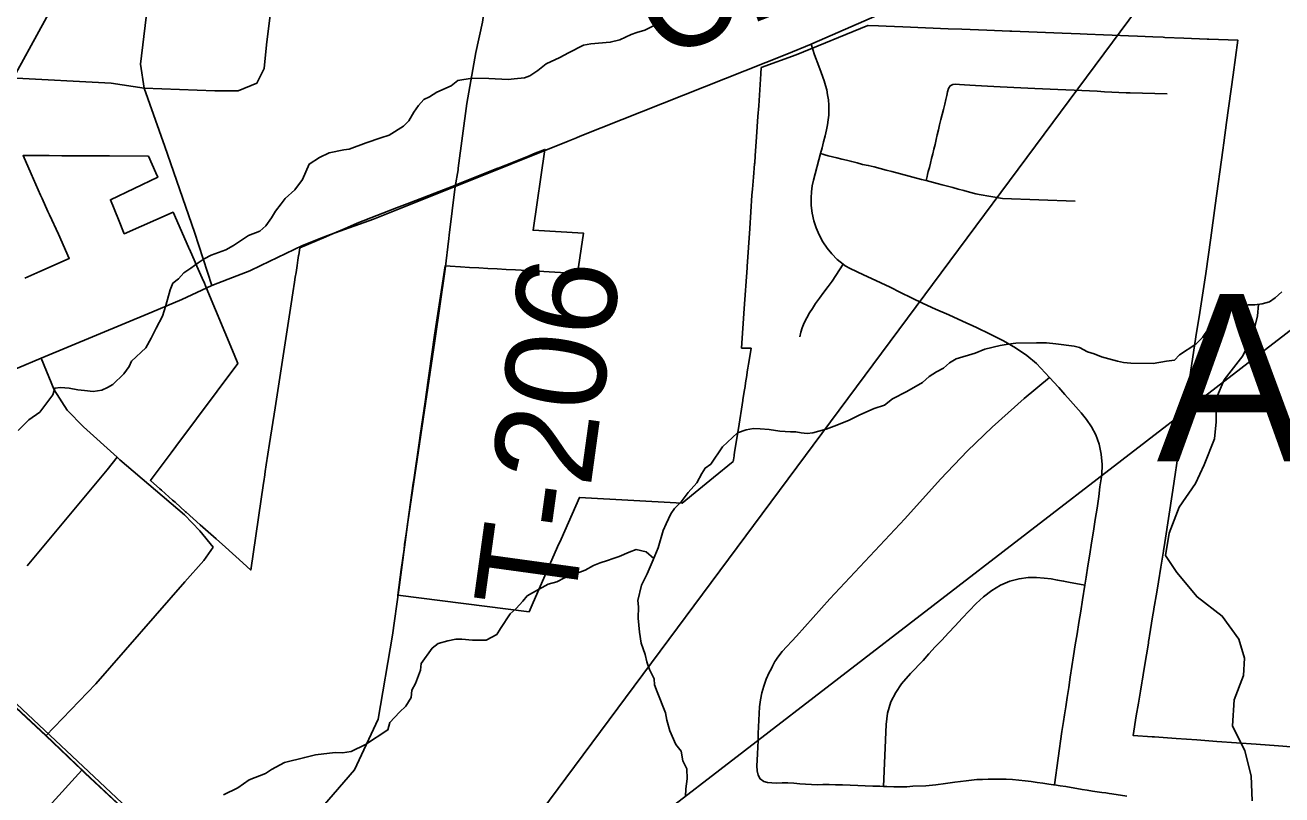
# Model space of a CAD drawing. Extents: x 0 to 39.3, y -3.9 to 22.
# Drawn here: x 4.426 to 5.137, y 18.357 to 18.792 of the extents above; entities that cross this region are included whole.
import ezdxf

# ---------------------------------------------------------------- set-up
doc = ezdxf.new("R2010")
doc.units = 0
for name, color, linetype in [('GM_X_Corporation', 7, 'Continuous'), ('GM_X_Corporation_Text', 7, 'Continuous'), ('GM_X_County_Road', 7, 'Continuous'), ('GM_X_County_Road_Text', 7, 'Continuous'), ('GM_X_Minor_River', 7, 'Continuous'), ('GM_X_Rail_Line', 7, 'Continuous'), ('GM_X_State_Route', 7, 'Continuous'), ('GM_X_Township_Road', 7, 'Continuous'), ('GM_X_Township_Road_Text', 7, 'Continuous'), ('SH_Text', 7, 'Continuous')]:
    doc.layers.add(name, color=color, linetype=linetype)

msp = doc.modelspace()

# ---------------------------------------------------------------- linework, layer by layer
at = {"layer": 'GM_X_Corporation'}
for points in [[(4.42551, 18.64903), (4.43403, 18.65284), (4.45068, 18.66029), (4.44448, 18.67391), (4.43946, 18.68496), (4.43852, 18.68684), (4.43529, 18.69414), (4.43444, 18.69604), (4.42909, 18.7081), (4.42448, 18.71851), (4.43921, 18.71845), (4.43926, 18.71845), (4.44643, 18.71842), (4.45435, 18.71838), (4.45439, 18.71838), (4.46408, 18.71834), (4.47341, 18.7183), (4.47346, 18.7183), (4.49544, 18.7182), (4.49962, 18.70873), (4.50075, 18.70617), (4.47395, 18.69345), (4.47851, 18.68227), (4.4818, 18.67421), (4.50942, 18.68644), (4.51812, 18.66671), (4.51838, 18.66614), (4.51859, 18.66566), (4.51867, 18.66547), (4.52192, 18.6581), (4.52215, 18.6576), (4.52665, 18.64739), (4.52673, 18.64721), (4.5282, 18.64388), (4.54397, 18.60583), (4.54602, 18.60089), (4.51093, 18.55374), (4.50839, 18.55032), (4.49698, 18.53511), (4.49662, 18.53464), (4.49662, 18.53463), (4.49662, 18.53463), (4.50186, 18.52996), (4.50276, 18.52916), (4.50282, 18.52911), (4.50913, 18.52349), (4.51051, 18.52227), (4.51651, 18.51693), (4.51679, 18.51668), (4.52478, 18.50956), (4.5337, 18.50163), (4.53914, 18.49679), (4.54881, 18.48803), (4.5534, 18.48387), (4.5606, 18.53299), (4.56089, 18.53514), (4.56096, 18.53558), (4.56108, 18.53635), (4.56158, 18.53959), (4.56217, 18.54341), (4.56403, 18.55547), (4.56715, 18.57566), (4.57019, 18.59537), (4.57587, 18.63217), (4.57759, 18.64333), (4.57776, 18.64442), (4.57815, 18.64692), (4.57856, 18.64959), (4.57897, 18.65225), (4.57959, 18.65628), (4.58005, 18.65924), (4.58045, 18.66185), (4.58052, 18.66227), (4.58113, 18.66626), (4.59594, 18.67252), (4.59788, 18.67334), (4.60809, 18.67783), (4.61365, 18.68028), (4.63579, 18.68883), (4.64179, 18.69115), (4.66986, 18.702), (4.66992, 18.70203), (4.69328, 18.71137), (4.69329, 18.71138), (4.69768, 18.71312), (4.69768, 18.71312), (4.71098, 18.71841), (4.71346, 18.7194), (4.71984, 18.72193), (4.71318, 18.67621), (4.74166, 18.67462), (4.73833, 18.6518), (4.70315, 18.65377), (4.69792, 18.65407), (4.69275, 18.65436), (4.68758, 18.65465), (4.68242, 18.65493), (4.67725, 18.65522), (4.67202, 18.65552), (4.66618, 18.65584), (4.66333, 18.656), (4.65737, 18.61675), (4.65256, 18.58326), (4.65198, 18.5792), (4.64923, 18.56), (4.64863, 18.55588), (4.64563, 18.53498), (4.64537, 18.53311), (4.64142, 18.50566), (4.64095, 18.50199), (4.64044, 18.49828), (4.64009, 18.49571), (4.63855, 18.48431), (4.63656, 18.46966), (4.71084, 18.46029), (4.71255, 18.46417), (4.72704, 18.49698), (4.729, 18.50143), (4.73939, 18.52497), (4.79744, 18.52176), (4.80696, 18.52955), (4.81528, 18.53636), (4.82636, 18.54543), (4.82649, 18.54625), (4.82651, 18.54635), (4.82685, 18.54848), (4.82692, 18.54896), (4.82718, 18.55058), (4.82931, 18.564), (4.83181, 18.57977), (4.83184, 18.57995), (4.83189, 18.58026), (4.83264, 18.58501), (4.8331, 18.58787), (4.83315, 18.58819), (4.8336, 18.59103), (4.83373, 18.59187), (4.83389, 18.59285), (4.83457, 18.59715), (4.83472, 18.59809), (4.83509, 18.60043), (4.83649, 18.60928), (4.83651, 18.60941), (4.83115, 18.60954), (4.83266, 18.63191), (4.83422, 18.65492), (4.83428, 18.65569), (4.83573, 18.67715), (4.83701, 18.69602), (4.83724, 18.69943), (4.83724, 18.69943), (4.83783, 18.70619), (4.83849, 18.71381), (4.83855, 18.71444), (4.83889, 18.71839), (4.83962, 18.72912), (4.8404, 18.74054), (4.84081, 18.74658), (4.84205, 18.76479), (4.84229, 18.76825), (4.86208, 18.77555), (4.90253, 18.79217), (4.90279, 18.79216), (4.90868, 18.79192), (4.91303, 18.79174), (4.92241, 18.79131), (4.94809, 18.79029), (4.95577, 18.78998), (4.96993, 18.78942), (4.96996, 18.78941), (4.98288, 18.7889), (4.98415, 18.78885), (4.99835, 18.78828), (5.01254, 18.78771), (5.0227, 18.78731), (5.02673, 18.78715), (5.03602, 18.78678), (5.04093, 18.78658), (5.05017, 18.78621), (5.05512, 18.78601), (5.06397, 18.78566), (5.06969, 18.78543), (5.07074, 18.78539), (5.08152, 18.78496), (5.09459, 18.78444), (5.09567, 18.7844), (5.11201, 18.78374), (5.10934, 18.76424), (5.10564, 18.73726), (5.10407, 18.72573), (5.10349, 18.72153), (5.09917, 18.69023), (5.09664, 18.6719), (5.09384, 18.65169), (5.09042, 18.62963), (5.0883, 18.61592), (5.08398, 18.58809), (5.07978, 18.56002), (5.07878, 18.55332), (5.07518, 18.52921), (5.07073, 18.49946), (5.06995, 18.49471), (5.06994, 18.49468), (5.06842, 18.48545), (5.06707, 18.47729), (5.06611, 18.47143), (5.0661, 18.47142), (5.06454, 18.46191), (5.06447, 18.46151), (5.06447, 18.46151), (5.06447, 18.4615), (5.06379, 18.45742), (5.06202, 18.44668), (5.06201, 18.44663), (5.06184, 18.44556), (5.06181, 18.44538), (5.06148, 18.4434), (5.06134, 18.44254), (5.06134, 18.44252), (5.05917, 18.42939), (5.05837, 18.42456), (5.05837, 18.42453), (5.05796, 18.42207), (5.05783, 18.42129), (5.05764, 18.42014), (5.05686, 18.41537), (5.05575, 18.40863), (5.05454, 18.40136), (5.05273, 18.39036), (5.06346, 18.38958), (5.06488, 18.38948), (5.077, 18.38859), (5.08874, 18.38774), (5.10011, 18.38691), (5.1223, 18.38529), (5.13496, 18.38436), (5.14692, 18.38347)], [(4.3844, 18.43966), (4.43715, 18.39064), (4.45946, 18.36934), (4.48075, 18.34939), (4.50915, 18.3237), (4.5389, 18.29598), (4.56561, 18.2713), (4.5959, 18.24309), (4.6136, 18.22814), (4.64311, 18.19931), (4.68609, 18.15811), (4.7079, 18.13614), (4.72955, 18.11661), (4.76309, 18.08405), (4.79809, 18.0497), (4.81644, 18.03184), (4.83895, 18.0103)], [(4.83895, 18.0103), (4.81644, 18.03184), (4.79809, 18.0497), (4.76309, 18.08405), (4.72955, 18.11661), (4.7079, 18.13614), (4.68609, 18.15811), (4.64311, 18.19931), (4.6136, 18.22814), (4.5959, 18.24309), (4.56561, 18.2713), (4.5389, 18.29598), (4.50915, 18.3237), (4.48075, 18.34939), (4.45946, 18.36934), (4.43715, 18.39064), (4.3844, 18.43966)]]:
    msp.add_lwpolyline(points, dxfattribs=at)
at = {"layer": 'GM_X_County_Road'}
for points in [[(4.59461, 18.67238), (4.59645, 18.67311), (4.60116, 18.67478), (4.62281, 18.68243), (4.66904, 18.70101), (4.73306, 18.72672), (4.73764, 18.72856), (4.73983, 18.72947), (4.85676, 18.77589), (4.87046, 18.7815), (4.87082, 18.78165), (4.90761, 18.79768), (4.9155, 18.80062), (4.91988, 18.80226), (5.12824, 18.88192), (5.13704, 18.8851)], [(4.55897, 18.65627), (4.58259, 18.66762), (4.59461, 18.67238)], [(4.54064, 18.64855), (4.55285, 18.65333), (4.55897, 18.65627)], [(4.28117, 18.53353), (4.32813, 18.55637), (4.39352, 18.58713), (4.42133, 18.59817), (4.43472, 18.60384), (4.49739, 18.62984), (4.51432, 18.63704), (4.53125, 18.64487), (4.54064, 18.64855)]]:
    msp.add_lwpolyline(points, dxfattribs=at)
at = {"layer": 'GM_X_Minor_River'}
for points in [[(4.78558, 18.79502), (4.78172, 18.79205), (4.77636, 18.78948), (4.77177, 18.78804), (4.76871, 18.78695), (4.7622, 18.78402), (4.75685, 18.7826), (4.74581, 18.78165), (4.74162, 18.78096), (4.73318, 18.77654), (4.72819, 18.77397), (4.72053, 18.7703), (4.71591, 18.76658), (4.71129, 18.76362), (4.70823, 18.76253), (4.70252, 18.76187), (4.69909, 18.76155), (4.68808, 18.76212), (4.67858, 18.76229), (4.67057, 18.76091), (4.66672, 18.75793), (4.65867, 18.75427), (4.65444, 18.75168), (4.65138, 18.75022), (4.64828, 18.74684), (4.64556, 18.74309), (4.64281, 18.73819), (4.63972, 18.7352), (4.63165, 18.73002), (4.62706, 18.72858), (4.61865, 18.72568), (4.60909, 18.72205), (4.60604, 18.72172), (4.59765, 18.71997), (4.59228, 18.7174), (4.58651, 18.7137), (4.58257, 18.70502), (4.57828, 18.699), (4.57288, 18.69415), (4.57055, 18.69115), (4.56744, 18.68702), (4.56509, 18.68326), (4.56198, 18.67875), (4.5585, 18.67577), (4.552, 18.67322), (4.54354, 18.66766), (4.53931, 18.66508), (4.5309, 18.66218), (4.52706, 18.65997), (4.5236, 18.65774), (4.51937, 18.65477), (4.51553, 18.65218), (4.51243, 18.64881), (4.50934, 18.6462), (4.50776, 18.64243), (4.50533, 18.63372), (4.50333, 18.62767), (4.49979, 18.62088), (4.49704, 18.61523), (4.4939, 18.60958), (4.48579, 18.60211), (4.4846, 18.59909), (4.48149, 18.59496), (4.4753, 18.58898), (4.47223, 18.58713), (4.46917, 18.58567), (4.46421, 18.58499), (4.45928, 18.58546), (4.45548, 18.5859), (4.45055, 18.58675), (4.44562, 18.58722), (4.44257, 18.58689), (4.44137, 18.58311), (4.43398, 18.57335), (4.42782, 18.56889), (4.42164, 18.56292)], [(5.13693, 18.64127), (5.13307, 18.63791), (5.12999, 18.63568), (5.12579, 18.63462), (5.1216, 18.63393), (5.1178, 18.634), (5.11285, 18.63332), (5.10979, 18.63262), (5.10673, 18.63153), (5.10174, 18.62857), (5.09514, 18.62032), (5.09201, 18.61543), (5.08815, 18.61169), (5.07893, 18.60577), (5.07621, 18.60278), (5.07164, 18.6021), (5.06401, 18.60071), (5.05147, 18.60093), (5.0473, 18.60138), (5.04389, 18.6022), (5.03897, 18.60343), (5.03481, 18.60465), (5.03065, 18.60624), (5.02687, 18.60745), (5.02235, 18.60981), (5.01932, 18.61062), (5.00908, 18.61194), (5.00376, 18.61242), (4.99806, 18.61252), (4.98627, 18.61234), (4.98208, 18.61166), (4.97751, 18.61098), (4.96873, 18.60885)], [(5.12372, 18.63428), (5.1232, 18.62776), (5.12075, 18.61754), (5.11483, 18.6051), (5.10433, 18.5916), (5.09998, 18.58141), (5.09975, 18.56773), (5.09882, 18.55824), (5.09287, 18.54352), (5.08812, 18.53296), (5.07877, 18.51943), (5.07319, 18.5047), (5.07108, 18.4922), (5.07738, 18.48258), (5.08893, 18.4687), (5.10319, 18.45781), (5.11248, 18.44472), (5.11571, 18.43402), (5.11517, 18.42415), (5.10999, 18.41055), (5.10898, 18.39575), (5.11596, 18.38156), (5.11952, 18.36743), (5.12004, 18.35336)], [(4.96873, 18.60885), (4.96337, 18.60666), (4.95267, 18.60343), (4.94883, 18.60121), (4.94536, 18.59823), (4.94152, 18.59601), (4.93729, 18.59343), (4.93344, 18.59007), (4.9246, 18.5849), (4.91655, 18.58086), (4.91193, 18.57714), (4.90619, 18.57533), (4.89815, 18.57167), (4.89202, 18.56873), (4.88512, 18.56581), (4.87901, 18.56364), (4.87481, 18.56257), (4.87137, 18.56149), (4.86832, 18.56116), (4.86491, 18.5616), (4.86187, 18.56204), (4.85883, 18.56209), (4.85276, 18.56258), (4.84669, 18.56344), (4.84175, 18.56391), (4.83795, 18.56398), (4.83376, 18.56329), (4.82879, 18.56148), (4.82029, 18.55364), (4.81366, 18.54386), (4.81058, 18.54164), (4.80863, 18.53863), (4.80588, 18.53335), (4.80084, 18.52773), (4.79695, 18.52248), (4.79309, 18.51874), (4.79114, 18.51573), (4.78838, 18.51008), (4.7868, 18.5063), (4.78397, 18.49646), (4.78119, 18.48966), (4.77764, 18.48174), (4.77449, 18.47533), (4.77244, 18.46661), (4.77276, 18.46318), (4.77266, 18.45672), (4.77328, 18.44872), (4.77432, 18.44261), (4.77649, 18.43611), (4.77756, 18.43191), (4.77901, 18.4277), (4.78158, 18.42233), (4.7819, 18.4189), (4.78336, 18.41507), (4.7881, 18.40319), (4.78879, 18.399), (4.79059, 18.39288), (4.79388, 18.38521), (4.79686, 18.38136), (4.79791, 18.37601), (4.80011, 18.37141), (4.8004, 18.3657), (4.79954, 18.36001), (4.79947, 18.35583)], [(4.78149, 18.4904), (4.7771, 18.49431), (4.77141, 18.49554), (4.76758, 18.49408), (4.76184, 18.49152), (4.7584, 18.49044), (4.75534, 18.48935), (4.75113, 18.48791), (4.7473, 18.48645), (4.7427, 18.48387), (4.73084, 18.47951), (4.72662, 18.47731), (4.72166, 18.47587), (4.71283, 18.47108), (4.70976, 18.46923), (4.70743, 18.46623), (4.70355, 18.46211), (4.70008, 18.45913), (4.69462, 18.45086), (4.69266, 18.44747), (4.68652, 18.44415), (4.67892, 18.44429), (4.67285, 18.44477), (4.66943, 18.44483), (4.66485, 18.44377), (4.6595, 18.44235), (4.65604, 18.43975), (4.64981, 18.43111), (4.64936, 18.42731), (4.64657, 18.41975), (4.64461, 18.41598), (4.64416, 18.4118), (4.64104, 18.40691), (4.63756, 18.40355), (4.63213, 18.39756), (4.63092, 18.3934), (4.61824, 18.38525), (4.61019, 18.38121), (4.60524, 18.38053), (4.60105, 18.38061), (4.59001, 18.37928), (4.5839, 18.37786), (4.57245, 18.37502), (4.56516, 18.37097), (4.5617, 18.36875), (4.55251, 18.3651), (4.54597, 18.36065), (4.53792, 18.35661)]]:
    msp.add_lwpolyline(points, dxfattribs=at)
at = {"layer": 'GM_X_Rail_Line'}
msp.add_lwpolyline([(4.18622, 18.62831), (4.5461, 18.29048), (5.02431, 17.8281), (5.05481, 17.80455), (5.09109, 17.79139), (5.82191, 17.59599), (5.89111, 17.57346), (5.98316, 17.53226), (6.18094, 17.42458)], dxfattribs=at)
at = {"layer": 'GM_X_State_Route'}
msp.add_lwpolyline([(4.28117, 18.53353), (4.30753, 18.51105), (4.32769, 18.49287), (4.35812, 18.466), (4.38464, 18.43914), (4.43738, 18.39012), (4.45767, 18.37075), (4.45969, 18.36881), (4.48099, 18.34887), (4.50938, 18.32318), (4.53913, 18.29546), (4.56584, 18.27077), (4.59613, 18.24257), (4.61383, 18.22761), (4.62669, 18.21506), (4.64334, 18.19878), (4.68632, 18.15759), (4.70813, 18.13562), (4.72978, 18.11608), (4.76332, 18.08353), (4.79832, 18.04918), (4.81667, 18.03132), (4.83918, 18.00978)], dxfattribs=at)
at = {"layer": 'GM_X_Township_Road'}
for points in [[(4.67078, 18.71138), (4.67568, 18.74792), (4.68074, 18.77682), (4.68454, 18.79392), (4.68786, 18.8172), (4.69214, 18.83905), (4.70116, 18.8704), (4.71209, 18.9084), (4.72213, 18.94124), (4.75019, 19.0339), (4.80551, 19.21654)], [(4.41719, 18.76255), (4.47444, 18.7594), (4.49303, 18.75654), (4.53312, 18.75511), (4.54629, 18.75511), (4.55687, 18.7594), (4.56088, 18.7677), (4.56232, 18.78116), (4.58321, 18.95004)], [(4.53125, 18.64487), (4.52152, 18.67519), (4.50472, 18.7237), (4.49303, 18.75654), (4.49104, 18.77028), (4.49411, 18.79671), (4.51222, 18.91999)], [(4.87046, 18.7815), (4.87246, 18.77554), (4.87495, 18.76909), (4.87627, 18.76541), (4.87785, 18.76081), (4.87864, 18.75818), (4.8793, 18.75568), (4.87981, 18.75283), (4.88027, 18.74996), (4.88051, 18.74707), (4.88057, 18.74423), (4.88049, 18.74142), (4.88022, 18.73865), (4.87975, 18.7359), (4.87915, 18.73298), (4.87843, 18.72966), (4.87759, 18.72625), (4.87672, 18.72286), (4.87587, 18.71961), (4.87185, 18.70459), (4.87115, 18.70126), (4.87069, 18.69788), (4.87049, 18.69448), (4.87059, 18.69016), (4.87111, 18.68586), (4.87202, 18.68163), (4.87334, 18.67751), (4.87503, 18.67353), (4.8771, 18.66973), (4.87952, 18.66614), (4.88226, 18.66279), (4.88531, 18.65972), (4.88863, 18.65695), (4.88983, 18.65614), (4.89256, 18.65456), (4.9001, 18.65102), (4.90471, 18.64895), (4.91519, 18.64393), (4.92101, 18.64105), (4.92726, 18.63799), (4.93392, 18.63484), (4.94097, 18.63161), (4.94838, 18.62828), (4.95611, 18.62478), (4.96401, 18.6211), (4.97182, 18.61744), (4.97928, 18.61371), (4.9862, 18.6097), (4.99253, 18.60539), (4.99798, 18.60071), (5.00535, 18.59295), (5.01042, 18.58742), (5.0106, 18.58721), (5.01411, 18.58324), (5.01732, 18.5796), (5.02029, 18.57625), (5.02326, 18.57285), (5.02628, 18.56918), (5.0291, 18.56505), (5.03164, 18.56036), (5.03359, 18.55507), (5.03471, 18.54941), (5.03512, 18.54367), (5.03496, 18.53788), (5.03395, 18.53105), (5.03333, 18.52545), (5.03232, 18.519), (5.03127, 18.51246), (5.03024, 18.50587), (5.02922, 18.49934), (5.02819, 18.49284), (5.02714, 18.48635), (5.02612, 18.47987), (5.02546, 18.47544), (5.02408, 18.46702), (5.02306, 18.46063), (5.02204, 18.45427), (5.021, 18.4479), (5.01996, 18.44161), (5.019, 18.4354), (5.0181, 18.42927), (5.01718, 18.42325), (5.01629, 18.41744), (5.0154, 18.4118), (5.01459, 18.40658), (5.01386, 18.40198), (5.01325, 18.39816), (5.01241, 18.39249), (5.00825, 18.36232)], [(4.9356, 18.7043), (4.93608, 18.70657), (4.93637, 18.70767), (4.93682, 18.70943), (4.9374, 18.71173), (4.93798, 18.71416), (4.93866, 18.71673), (4.93932, 18.71941), (4.93996, 18.72209), (4.94061, 18.7248), (4.94123, 18.72752), (4.94187, 18.73025), (4.94253, 18.73306), (4.94321, 18.73592), (4.94391, 18.73883), (4.94462, 18.74174), (4.94536, 18.74464), (4.9461, 18.74756), (4.94676, 18.75026), (4.94728, 18.75251), (4.94773, 18.7545), (4.94826, 18.75639), (4.94925, 18.7579), (4.95066, 18.75868), (4.95226, 18.75882), (4.95449, 18.75866), (4.95727, 18.75844), (4.96031, 18.75826), (4.96352, 18.75807), (4.96684, 18.75789), (4.97028, 18.75774), (4.97385, 18.75759), (4.97756, 18.75742), (4.9814, 18.75722), (4.98529, 18.75702), (4.98917, 18.7568), (4.99311, 18.75662), (4.99717, 18.75645), (5.00138, 18.75627), (5.00573, 18.75609), (5.0102, 18.75591), (5.01474, 18.75572), (5.01927, 18.75552), (5.02371, 18.7553), (5.02806, 18.75507), (5.03233, 18.75485), (5.03655, 18.75463), (5.04066, 18.75442), (5.04472, 18.75422), (5.04878, 18.75404), (5.05104, 18.75394), (5.072, 18.75339)], [(4.87587, 18.71961), (4.87719, 18.71919), (4.87833, 18.71888), (4.88016, 18.7184), (4.88258, 18.71777), (4.88509, 18.71728), (4.88779, 18.7165), (4.89057, 18.71582), (4.89346, 18.71512), (4.89649, 18.71443), (4.89963, 18.71351), (4.90282, 18.71293), (4.90616, 18.71204), (4.90954, 18.71112), (4.91292, 18.71025), (4.91619, 18.70949), (4.92108, 18.70811), (4.93295, 18.70502), (4.9356, 18.7043), (4.94187, 18.70264), (4.94468, 18.70191), (4.94767, 18.70115), (4.95074, 18.70034), (4.95373, 18.69954), (4.95688, 18.69871), (4.9602, 18.69781), (4.96373, 18.69688), (4.96564, 18.69642), (4.97889, 18.69417), (5.01992, 18.69273)], [(4.66904, 18.70101), (4.67065, 18.71039), (4.67078, 18.71138)], [(4.53913, 18.29546), (4.56347, 18.32115), (4.58792, 18.34295), (4.61209, 18.37085), (4.62548, 18.39948), (4.63366, 18.44708), (4.63708, 18.47266), (4.64221, 18.51104), (4.65745, 18.61368), (4.66341, 18.65421), (4.66549, 18.67146), (4.66573, 18.67349), (4.66904, 18.70101)], [(4.86413, 18.61586), (4.86458, 18.61853), (4.86537, 18.62104), (4.86665, 18.62389), (4.86811, 18.62674), (4.86966, 18.62947), (4.87123, 18.63193), (4.87305, 18.63469), (4.8753, 18.63775), (4.87778, 18.64111), (4.88017, 18.64439), (4.88237, 18.64742), (4.88863, 18.65695)], [(4.43472, 18.60384), (4.44211, 18.58585), (4.44954, 18.57436), (4.45867, 18.56489), (4.4778, 18.54778), (4.4793, 18.5463), (4.51581, 18.5152), (4.5246, 18.50607), (4.53204, 18.49694)], [(5.00535, 18.59295), (4.99099, 18.58101), (4.97291, 18.56473), (4.95893, 18.55141), (4.94381, 18.5353), (4.92359, 18.51294), (4.88117, 18.46757), (4.86226, 18.44652), (4.85404, 18.43781), (4.85158, 18.43452), (4.85055, 18.43292), (4.84999, 18.43214), (4.84931, 18.43096), (4.84859, 18.42959), (4.84782, 18.42782), (4.8468, 18.42596), (4.84508, 18.42215), (4.84366, 18.41827), (4.84251, 18.41435), (4.84176, 18.41042), (4.8413, 18.40656), (4.84106, 18.40277), (4.84093, 18.39899), (4.84077, 18.39523), (4.8406, 18.39139), (4.84044, 18.38747), (4.84033, 18.38362), (4.84021, 18.37993), (4.84, 18.37634), (4.83982, 18.37318), (4.83987, 18.3703), (4.84048, 18.36782), (4.84175, 18.36572), (4.84365, 18.36427), (4.84586, 18.3636), (4.84832, 18.36345), (4.85107, 18.36338), (4.85408, 18.36347), (4.85728, 18.36344), (4.86063, 18.36331), (4.86403, 18.36295), (4.87385, 18.3624), (4.87712, 18.36246), (4.88062, 18.36248), (4.88435, 18.3624), (4.88831, 18.36228), (4.89251, 18.36213), (4.89684, 18.36199), (4.90114, 18.36185), (4.90535, 18.36168), (4.90944, 18.36152), (4.91138, 18.36144), (4.91341, 18.36136), (4.91727, 18.36125), (4.92105, 18.3612), (4.92466, 18.36125), (4.92801, 18.36151), (4.93538, 18.36177), (4.94114, 18.36239), (4.94661, 18.36309), (4.95188, 18.36385), (4.95819, 18.36461), (4.96426, 18.36539), (4.9674, 18.36546), (4.97062, 18.36557), (4.97398, 18.36563), (4.97741, 18.36562), (4.9809, 18.36553), (4.98449, 18.36529), (4.98806, 18.36499), (4.9916, 18.3646), (4.99503, 18.36417), (4.99837, 18.36373), (5.0017, 18.36328), (5.005, 18.36281), (5.00766, 18.36241), (5.00823, 18.36233), (5.00825, 18.36232), (5.0114, 18.36185), (5.01457, 18.36133), (5.01772, 18.36082), (5.02081, 18.36029), (5.02384, 18.35979), (5.0268, 18.3593), (5.02969, 18.35885), (5.0324, 18.35845), (5.03493, 18.3581), (5.03723, 18.35778), (5.03919, 18.3575), (5.04073, 18.35728), (5.04925, 18.35599)], [(4.42691, 18.48626), (4.4721, 18.54062), (4.4778, 18.54778)], [(4.43738, 18.39012), (4.46577, 18.41952), (4.51602, 18.4772), (4.52685, 18.4893), (4.53204, 18.49694)], [(4.91138, 18.36144), (4.9129, 18.39659), (4.91367, 18.40295), (4.91567, 18.40924), (4.91835, 18.4146), (4.9217, 18.41955), (4.92666, 18.42531), (4.93395, 18.43277), (4.9372, 18.43652), (4.94073, 18.44037), (4.94444, 18.44428), (4.94824, 18.4483), (4.95211, 18.45243), (4.956, 18.4566), (4.95987, 18.4608), (4.96382, 18.46492), (4.96807, 18.46883), (4.97271, 18.47234), (4.97772, 18.47532), (4.98293, 18.47755), (4.98819, 18.479), (4.99328, 18.47966), (4.99804, 18.47972), (5.00238, 18.47938), (5.00633, 18.47887), (5.00994, 18.47827), (5.01334, 18.47764), (5.01623, 18.47707), (5.02546, 18.47544)], [(4.35723, 18.2614), (4.43905, 18.35012), (4.45767, 18.37075)]]:
    msp.add_lwpolyline(points, dxfattribs=at)
at = {"layer": 'SH_Text'}
for p, q in [((4.29766, 18.54142), (4.86188, 19.56973)), ((4.62313, 18.21994), (5.30617, 19.13968)), ((4.62349, 18.22042), (5.30617, 18.74639))]:
    msp.add_line(p, q, dxfattribs=at)

# ---------------------------------------------------------------- texts
at = {"layer": 'GM_X_Corporation_Text'}
msp.add_text('AMELIA', height=0.094697, rotation=0.00001, dxfattribs=at).set_placement((5.06604, 18.54546))
at = {"layer": 'GM_X_County_Road_Text'}
msp.add_text('CHAPEL', height=0.056818, rotation=21.44248, dxfattribs=at).set_placement((4.78367, 18.77204))
at = {"layer": 'GM_X_Township_Road_Text'}
msp.add_text('T-206', height=0.056818, rotation=82.14822, dxfattribs=at).set_placement((4.73578, 18.45896))

doc.saveas('drawing.dxf')
